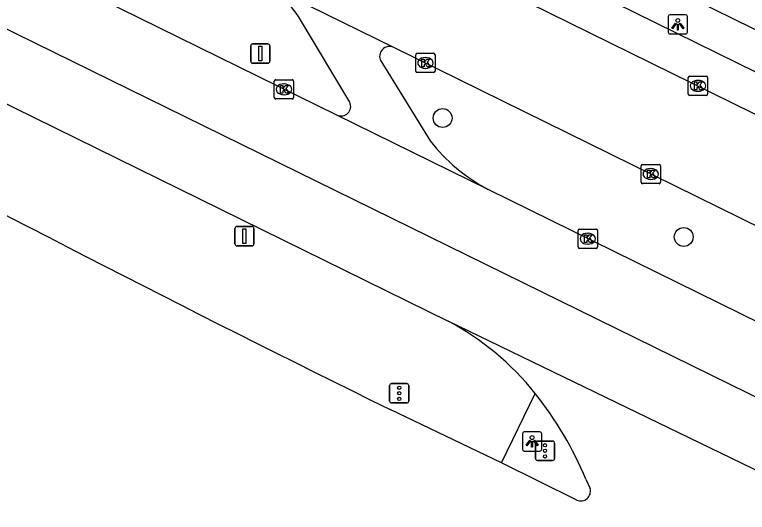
# Model space of a CAD drawing. Extents: x 160356 to 161355, y 381727 to 382845.
# Drawn here: x 160517.07 to 160555.04, y 381948.78 to 381974.54 of the extents above; entities that cross this region are included whole.
import ezdxf

# ---------------------------------------------------------------- set-up
doc = ezdxf.new("R2010")
doc.units = 0
for name, color, linetype in [('IMGEO_Boom', 7, 'Continuous'), ('IMGEO_Fietspad_open', 7, 'Continuous'), ('IMGEO_Kolk', 7, 'Continuous'), ('IMGEO_Lichtpunt', 7, 'Continuous'), ('IMGEO_Rijbaan_lokaal_open', 7, 'Continuous'), ('IMGEO_Rijbaan_regionaal_gesloten', 7, 'Continuous'), ('IMGEO_Verkeersbordpaal', 7, 'Continuous'), ('IMGEO_Verkeerseiland_open', 7, 'Continuous'), ('IMGEO_Verkeersregelinstallatiepaal', 7, 'Continuous'), ('IMGEO_Voetpad_open', 7, 'Continuous')]:
    doc.layers.add(name, color=color, linetype=linetype)

msp = doc.modelspace()

# ---------------------------------------------------------------- linework, layer by layer
at = {"layer": 'IMGEO_Boom'}
for centre in [(160539.247, 381969.192), (160551.742, 381963.034)]:
    msp.add_circle(centre, 0.489, dxfattribs=at)
at = {"layer": 'IMGEO_Fietspad_open'}
for points in [[(160534.438, 381970.009), (160531.98, 381974.106)], [(160536.042, 381972.144), (160538.598, 381968.014)]]:
    msp.add_lwpolyline(points, dxfattribs=at)
for centre, radius, start, end in [((160527.271, 381971.502), 5.381, 28.9353, 63.0902), ((160536.498, 381972.383), 0.515, 65.2686, 207.6392), ((160533.981, 381969.801), 0.502, 245.0728, 24.4967), ((160545.928, 381973.724), 9.292, 217.9158, 242.3124)]:
    msp.add_arc(centre, radius, start, end, dxfattribs=at)
at = {"layer": 'IMGEO_Kolk'}
for p, q in [((160537.93, 381972.542), (160538.782, 381972.542)), ((160537.855, 381971.616), (160537.855, 381972.468)), ((160538.343, 381972.322), (160538.368, 381972.322)), ((160538.856, 381972.468), (160538.856, 381971.616)), ((160538.782, 381971.542), (160537.93, 381971.542)), ((160538.366, 381971.762), (160538.341, 381971.762)), ((160530.524, 381970.251), (160530.524, 381971.103)), ((160530.599, 381971.177), (160531.451, 381971.177)), ((160531.525, 381971.103), (160531.525, 381970.251)), ((160551.981, 381970.432), (160551.981, 381971.284)), ((160552.056, 381971.358), (160552.908, 381971.358)), ((160552.469, 381971.138), (160552.494, 381971.138)), ((160552.982, 381971.284), (160552.982, 381970.432)), ((160531.012, 381970.957), (160531.037, 381970.957)), ((160531.035, 381970.397), (160531.01, 381970.397)), ((160552.908, 381970.358), (160552.056, 381970.358)), ((160552.492, 381970.578), (160552.467, 381970.578)), ((160531.451, 381970.177), (160530.599, 381970.177)), ((160549.536, 381965.868), (160549.536, 381966.72)), ((160549.611, 381966.794), (160550.463, 381966.794)), ((160550.024, 381966.574), (160550.049, 381966.574)), ((160550.537, 381966.72), (160550.537, 381965.868)), ((160550.463, 381965.794), (160549.611, 381965.794)), ((160550.047, 381966.014), (160550.022, 381966.014)), ((160546.347, 381963.446), (160547.199, 381963.446)), ((160546.272, 381962.52), (160546.272, 381963.372)), ((160546.76, 381963.226), (160546.785, 381963.226)), ((160547.273, 381963.372), (160547.273, 381962.52)), ((160546.783, 381962.666), (160546.758, 381962.666)), ((160547.199, 381962.446), (160546.347, 381962.446))]:
    msp.add_line(p, q, dxfattribs=at)
for points in [[(160537.93, 381972.542), (160538.782, 381972.542)], [(160537.855, 381971.616), (160537.855, 381972.468)], [(160538.176, 381972.242), (160538.299, 381972.242), (160538.299, 381972.091), (160538.429, 381972.242), (160538.593, 381972.242), (160538.447, 381972.091), (160538.6, 381971.842), (160538.448, 381971.842), (160538.363, 381972.006), (160538.299, 381971.939), (160538.299, 381971.842), (160538.176, 381971.842), (160538.176, 381972.242)], [(160538.856, 381972.468), (160538.856, 381971.616)], [(160538.782, 381971.542), (160537.93, 381971.542)], [(160530.524, 381970.251), (160530.524, 381971.103)], [(160530.599, 381971.177), (160531.451, 381971.177)], [(160531.525, 381971.103), (160531.525, 381970.251)], [(160551.981, 381970.432), (160551.981, 381971.284)], [(160552.056, 381971.358), (160552.908, 381971.358)], [(160552.302, 381971.058), (160552.425, 381971.058), (160552.425, 381970.907), (160552.555, 381971.058), (160552.719, 381971.058), (160552.573, 381970.907), (160552.726, 381970.658), (160552.574, 381970.658), (160552.489, 381970.822), (160552.425, 381970.755), (160552.425, 381970.658), (160552.302, 381970.658), (160552.302, 381971.058)], [(160552.982, 381971.284), (160552.982, 381970.432)], [(160530.845, 381970.877), (160530.968, 381970.877), (160530.968, 381970.726), (160531.098, 381970.877), (160531.262, 381970.877), (160531.116, 381970.726), (160531.269, 381970.477), (160531.117, 381970.477), (160531.032, 381970.641), (160530.968, 381970.574), (160530.968, 381970.477), (160530.845, 381970.477), (160530.845, 381970.877)], [(160552.908, 381970.358), (160552.056, 381970.358)], [(160531.451, 381970.177), (160530.599, 381970.177)], [(160549.536, 381965.868), (160549.536, 381966.72)], [(160549.611, 381966.794), (160550.463, 381966.794)], [(160549.857, 381966.494), (160549.98, 381966.494), (160549.98, 381966.343), (160550.11, 381966.494), (160550.274, 381966.494), (160550.128, 381966.343), (160550.281, 381966.094), (160550.129, 381966.094), (160550.044, 381966.258), (160549.98, 381966.191), (160549.98, 381966.094), (160549.857, 381966.094), (160549.857, 381966.494)], [(160550.537, 381966.72), (160550.537, 381965.868)], [(160550.463, 381965.794), (160549.611, 381965.794)], [(160546.347, 381963.446), (160547.199, 381963.446)], [(160546.272, 381962.52), (160546.272, 381963.372)], [(160546.593, 381963.146), (160546.716, 381963.146), (160546.716, 381962.995), (160546.846, 381963.146), (160547.01, 381963.146), (160546.864, 381962.995), (160547.017, 381962.746), (160546.865, 381962.746), (160546.78, 381962.91), (160546.716, 381962.843), (160546.716, 381962.746), (160546.593, 381962.746), (160546.593, 381963.146)], [(160547.273, 381963.372), (160547.273, 381962.52)], [(160547.199, 381962.446), (160546.347, 381962.446)]]:
    msp.add_lwpolyline(points, dxfattribs=at)
for centre, start, end in [((160537.932, 381972.466), 91.552, 178.448), ((160537.932, 381972.466), 91.552, 178.448), ((160538.78, 381972.466), 1.552, 88.448), ((160538.78, 381972.466), 1.552, 88.448), ((160537.932, 381971.618), 181.552, 268.448), ((160537.932, 381971.618), 181.552, 268.448), ((160538.78, 381971.618), 271.552, 358.448), ((160538.78, 381971.618), 271.552, 358.448), ((160530.601, 381971.101), 91.552, 178.448), ((160530.601, 381971.101), 91.552, 178.448), ((160531.449, 381971.101), 1.552, 88.448), ((160531.449, 381971.101), 1.552, 88.448), ((160552.058, 381971.282), 91.552, 178.448), ((160552.058, 381971.282), 91.552, 178.448), ((160552.906, 381971.282), 1.552, 88.448), ((160552.906, 381971.282), 1.552, 88.448), ((160552.058, 381970.434), 181.552, 268.448), ((160552.058, 381970.434), 181.552, 268.448), ((160552.906, 381970.434), 271.552, 358.448), ((160552.906, 381970.434), 271.552, 358.448), ((160530.601, 381970.253), 181.552, 268.448), ((160530.601, 381970.253), 181.552, 268.448), ((160531.449, 381970.253), 271.552, 358.448), ((160531.449, 381970.253), 271.552, 358.448), ((160549.613, 381966.718), 91.552, 178.448), ((160549.613, 381966.718), 91.552, 178.448), ((160550.461, 381966.718), 1.552, 88.448), ((160550.461, 381966.718), 1.552, 88.448), ((160549.613, 381965.87), 181.552, 268.448), ((160549.613, 381965.87), 181.552, 268.448), ((160550.461, 381965.87), 271.552, 358.448), ((160550.461, 381965.87), 271.552, 358.448), ((160546.349, 381963.37), 91.552, 178.448), ((160546.349, 381963.37), 91.552, 178.448), ((160547.197, 381963.37), 1.552, 88.448), ((160547.197, 381963.37), 1.552, 88.448), ((160546.349, 381962.522), 181.552, 268.448), ((160546.349, 381962.522), 181.552, 268.448), ((160547.197, 381962.522), 271.552, 358.448), ((160547.197, 381962.522), 271.552, 358.448)]:
    msp.add_arc(centre, 0.0765, start, end, dxfattribs=at)
for centre, major_axis, ratio, start_param, end_param in [((160538.342, 381972.042), (-0.387, 0.002), 0.722429, 4.712389, 7.853982), ((160538.367, 381972.042), (-0.39, 0.002), 0.717154, 1.570796, 4.712389), ((160552.468, 381970.858), (-0.387, 0.002), 0.722429, 4.712389, 7.853982), ((160552.493, 381970.858), (-0.39, 0.002), 0.717154, 1.570796, 4.712389), ((160531.011, 381970.677), (-0.387, 0.002), 0.722429, 4.712389, 7.853982), ((160531.036, 381970.677), (-0.39, 0.002), 0.717154, 1.570796, 4.712389), ((160550.023, 381966.294), (-0.387, 0.002), 0.722429, 4.712389, 7.853982), ((160550.048, 381966.294), (-0.39, 0.002), 0.717154, 1.570796, 4.712389), ((160546.759, 381962.946), (-0.387, 0.002), 0.722429, 4.712389, 7.853982), ((160546.784, 381962.946), (-0.39, 0.002), 0.717154, 1.570796, 4.712389)]:
    msp.add_ellipse(centre, major_axis=major_axis, ratio=ratio, start_param=start_param, end_param=end_param, dxfattribs=at)
at = {"layer": 'IMGEO_Lichtpunt'}
for p, q in [((160550.939, 381974.443), (160550.939, 381973.636)), ((160550.939, 381974.443), (160550.939, 381973.636)), ((160551.841, 381974.538), (160551.033, 381974.538)), ((160551.841, 381974.538), (160551.033, 381974.538)), ((160551.935, 381973.636), (160551.935, 381974.443)), ((160551.935, 381973.636), (160551.935, 381974.443)), ((160551.033, 381973.542), (160551.841, 381973.542)), ((160551.033, 381973.542), (160551.841, 381973.542)), ((160543.385, 381952.852), (160543.385, 381952.045)), ((160543.385, 381952.852), (160543.385, 381952.045)), ((160544.287, 381952.947), (160543.479, 381952.947)), ((160544.287, 381952.947), (160543.479, 381952.947)), ((160544.381, 381952.045), (160544.381, 381952.852)), ((160544.381, 381952.045), (160544.381, 381952.852)), ((160543.479, 381951.951), (160544.287, 381951.951)), ((160543.479, 381951.951), (160544.287, 381951.951))]:
    msp.add_line(p, q, dxfattribs=at)
for points in [[(160551.313, 381974.107), (160551.352, 381974.079), (160551.164, 381973.817), (160551.126, 381973.844), (160551.313, 381974.107)], [(160551.415, 381974.059), (160551.462, 381974.059), (160551.462, 381973.737), (160551.415, 381973.737), (160551.415, 381974.059)], [(160551.525, 381974.079), (160551.563, 381974.106), (160551.75, 381973.844), (160551.711, 381973.816), (160551.525, 381974.079)], [(160543.759, 381952.516), (160543.798, 381952.488), (160543.61, 381952.226), (160543.572, 381952.253), (160543.759, 381952.516)], [(160543.861, 381952.468), (160543.908, 381952.468), (160543.908, 381952.146), (160543.861, 381952.146), (160543.861, 381952.468)], [(160543.971, 381952.488), (160544.009, 381952.515), (160544.196, 381952.253), (160544.157, 381952.225), (160543.971, 381952.488)]]:
    msp.add_lwpolyline(points, dxfattribs=at)
for centre in [(160551.438, 381974.241), (160543.884, 381952.65)]:
    msp.add_circle(centre, 0.0994, dxfattribs=at)
for centre, start, end in [((160551.033, 381974.443), 90, 180), ((160551.033, 381974.443), 90, 180), ((160551.841, 381974.443), 0, 90), ((160551.841, 381974.443), 0, 90), ((160551.033, 381973.636), 180, 270), ((160551.033, 381973.636), 180, 270), ((160551.841, 381973.636), 270, 0), ((160551.841, 381973.636), 270, 360), ((160543.479, 381952.852), 90, 180), ((160543.479, 381952.852), 90, 180), ((160544.287, 381952.852), 0, 90), ((160544.287, 381952.852), 0, 90), ((160543.479, 381952.045), 180, 270), ((160543.479, 381952.045), 180, 270), ((160544.287, 381952.045), 270, 0), ((160544.287, 381952.045), 270, 360)]:
    msp.add_arc(centre, 0.0946, start, end, dxfattribs=at)
at = {"layer": 'IMGEO_Rijbaan_lokaal_open'}
for points in [[(160524.716, 381984.511), (160574.307, 381960.126)], [(160536.714, 381972.851), (160529.706, 381976.301)], [(160572.712, 381955.134), (160536.714, 381972.851)]]:
    msp.add_lwpolyline(points, dxfattribs=at)
at = {"layer": 'IMGEO_Rijbaan_regionaal_gesloten'}
for points in [[(160371.881, 382047.489), (160375.217, 382045.862), (160386.708, 382039.893), (160421.758, 382022.143), (160437.621, 382013.617), (160463.286, 382000.069), (160480.616, 381991.543), (160502.506, 381980.754), (160574.526, 381945.414), (160603.508, 381931.151), (160621.946, 381922.116), (160644.778, 381911.361)], [(160455.444, 382000), (160500, 381978.108), (160500.917, 381977.657), (160539.534, 381958.684)], [(160533.77, 381969.346), (160504.124, 381983.908), (160500, 381985.934), (160471.374, 382000), (160471.23, 382000.07), (160470.966, 382000.2)], [(160541.611, 381965.496), (160533.77, 381969.346)], [(160646.282, 381914.496), (160611.254, 381931.265), (160541.611, 381965.496)], [(160643.255, 381908.186), (160631.431, 381913.742), (160602.469, 381927.781), (160573.257, 381942.368), (160539.534, 381958.684)], [(160542.298, 381951.349), (160536.521, 381954.103)], [(160546.196, 381949.413), (160542.298, 381951.349)], [(160546.672, 381950.493), (160546.89, 381950.009)]]:
    msp.add_lwpolyline(points, dxfattribs=at)
for centre, radius, start, end in [((160994.241, 382884.268), 1036.684, 241.849199, 243.798888), ((160532.651, 381945.813), 14.596, 38.6502, 61.8636), ((160529.387, 381943.269), 18.734, 22.6813, 38.4911), ((160546.401, 381949.876), 0.507, 246.1504, 15.1609)]:
    msp.add_arc(centre, radius, start, end, dxfattribs=at)
at = {"layer": 'IMGEO_Verkeersbordpaal'}
for p, q in [((160529.302, 381972.129), (160529.302, 381972.929)), ((160529.302, 381972.929), (160529.302, 381972.129)), ((160529.402, 381973.029), (160530.192, 381973.029)), ((160530.192, 381973.029), (160529.402, 381973.029)), ((160530.292, 381972.929), (160530.292, 381972.129)), ((160530.292, 381972.129), (160530.292, 381972.929)), ((160530.192, 381972.029), (160529.402, 381972.029)), ((160529.402, 381972.029), (160530.192, 381972.029)), ((160528.48, 381962.676), (160528.48, 381963.476)), ((160528.48, 381963.476), (160528.48, 381962.676)), ((160528.58, 381963.576), (160529.37, 381963.576)), ((160529.37, 381963.576), (160528.58, 381963.576)), ((160529.47, 381963.476), (160529.47, 381962.676)), ((160529.47, 381962.676), (160529.47, 381963.476)), ((160529.37, 381962.576), (160528.58, 381962.576)), ((160528.58, 381962.576), (160529.37, 381962.576))]:
    msp.add_line(p, q, dxfattribs=at)
for points in [[(160529.722, 381972.904), (160529.872, 381972.904), (160529.872, 381972.154), (160529.722, 381972.154), (160529.722, 381972.904)], [(160528.9, 381963.451), (160529.05, 381963.451), (160529.05, 381962.701), (160528.9, 381962.701), (160528.9, 381963.451)]]:
    msp.add_lwpolyline(points, dxfattribs=at)
for centre, start, end in [((160529.402, 381972.929), 90, 180), ((160529.402, 381972.929), 90, 180), ((160530.192, 381972.929), 0, 90), ((160530.192, 381972.929), 360, 90), ((160529.402, 381972.129), 180, 270), ((160529.402, 381972.129), 180, 270), ((160530.192, 381972.129), 270, 0), ((160530.192, 381972.129), 270, 0), ((160528.58, 381963.476), 90, 180), ((160528.58, 381963.476), 90, 180), ((160529.37, 381963.476), 0, 90), ((160529.37, 381963.476), 360, 90), ((160528.58, 381962.676), 180, 270), ((160528.58, 381962.676), 180, 270), ((160529.37, 381962.676), 270, 0), ((160529.37, 381962.676), 270, 0)]:
    msp.add_arc(centre, 0.1, start, end, dxfattribs=at)
at = {"layer": 'IMGEO_Verkeerseiland_open'}
msp.add_lwpolyline([(160542.298, 381951.349), (160544.05, 381954.929)], dxfattribs=at)
at = {"layer": 'IMGEO_Verkeersregelinstallatiepaal'}
for p, q in [((160536.502, 381954.542), (160536.502, 381955.342)), ((160536.502, 381955.342), (160536.502, 381954.542)), ((160536.602, 381955.442), (160537.392, 381955.442)), ((160537.392, 381955.442), (160536.602, 381955.442)), ((160537.492, 381955.342), (160537.492, 381954.542)), ((160537.492, 381954.542), (160537.492, 381955.342)), ((160537.392, 381954.442), (160536.602, 381954.442)), ((160536.602, 381954.442), (160537.392, 381954.442)), ((160544.159, 381952.464), (160544.949, 381952.464)), ((160544.949, 381952.464), (160544.159, 381952.464)), ((160544.059, 381951.564), (160544.059, 381952.364)), ((160544.059, 381952.364), (160544.059, 381951.564)), ((160545.049, 381952.364), (160545.049, 381951.564)), ((160545.049, 381951.564), (160545.049, 381952.364)), ((160544.949, 381951.464), (160544.159, 381951.464)), ((160544.159, 381951.464), (160544.949, 381951.464))]:
    msp.add_line(p, q, dxfattribs=at)
for centre in [(160536.997, 381955.232), (160536.997, 381954.942), (160536.997, 381954.652), (160544.554, 381952.254), (160544.554, 381951.964), (160544.554, 381951.674)]:
    msp.add_circle(centre, 0.085, dxfattribs=at)
for centre, start, end in [((160536.602, 381955.342), 90, 180), ((160536.602, 381955.342), 90, 180), ((160537.392, 381955.342), 0, 90), ((160537.392, 381955.342), 360, 90), ((160536.602, 381954.542), 180, 270), ((160536.602, 381954.542), 180, 270), ((160537.392, 381954.542), 270, 0), ((160537.392, 381954.542), 270, 0), ((160544.159, 381952.364), 90, 180), ((160544.159, 381952.364), 90, 180), ((160544.949, 381952.364), 0, 90), ((160544.949, 381952.364), 360, 90), ((160544.159, 381951.564), 180, 270), ((160544.159, 381951.564), 180, 270), ((160544.949, 381951.564), 270, 0), ((160544.949, 381951.564), 270, 0)]:
    msp.add_arc(centre, 0.1, start, end, dxfattribs=at)
at = {"layer": 'IMGEO_Voetpad_open'}
for points in [[(160574.983, 381964.188), (160526.761, 381987.863)], [(160528.206, 381984.994), (160572.357, 381963.283)]]:
    msp.add_lwpolyline(points, dxfattribs=at)

doc.saveas('drawing.dxf')
